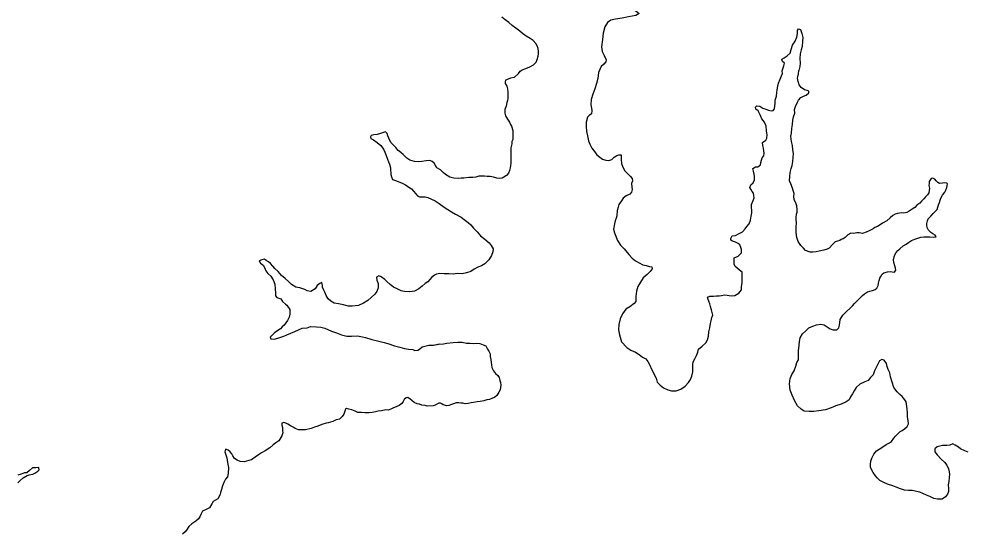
# Model space of a CAD drawing. Extents: x -83719 to 153526, y -11835 to 11446.
# Drawn here: x 7756.8 to 7964.6, y 465.3 to 577.9 of the extents above; entities that cross this region are included whole.
import ezdxf

# ---------------------------------------------------------------- set-up
doc = ezdxf.new("R2010")
doc.units = 0
doc.layers.add('Level 9', color=7, linetype='Continuous')

msp = doc.modelspace()

# ---------------------------------------------------------------- linework, layer by layer
at = {"layer": 'Level 9'}
for points in [[(7891.38, 580.04), (7892.22, 579.55), (7892.89, 579.06), (7892.13, 578.65), (7890.53, 578.33), (7889.14, 578.05), (7887.71, 577.8), (7886.65, 577.59), (7885.89, 577.12), (7885.3, 576.18), (7884.95, 574.77), (7884.8, 573.4), (7884.58, 571.77), (7884.73, 570.73), (7885.2, 569.87), (7885.61, 568.88), (7885.58, 568.44), (7885.09, 567.97), (7884.53, 567.43), (7884.21, 566.76), (7883.91, 566.16)], [(7866.39, 565.94), (7866.75, 566.41), (7867.21, 566.72), (7868.01, 567.03), (7868.9, 567.4), (7869.69, 567.81), (7870.25, 568.38), (7870.51, 568.99), (7870.71, 569.69), (7870.8, 570.26), (7870.79, 570.76), (7870.72, 571.39), (7870.48, 571.99), (7870.21, 572.52), (7869.64, 573.12), (7868.93, 573.61), (7868.06, 574.13), (7867.26, 574.66), (7866.72, 575.22), (7865.78, 575.88), (7864.98, 576.44), (7864.24, 577.1), (7863.5, 577.66), (7862.73, 578.28)], [(7924.25, 566.47), (7924.63, 567.61), (7924.73, 568.21), (7924.29, 568.54), (7924.19, 569.07), (7924.68, 569.37), (7925.38, 569.75), (7925.97, 570.39), (7926.19, 571.16), (7926.51, 572.13), (7927.07, 573.03), (7927.46, 573.87), (7927.58, 574.67), (7927.61, 575.34), (7927.84, 575.71), (7928.24, 575.58), (7928.58, 574.68), (7928.76, 573.79), (7928.73, 573.02), (7928.61, 571.85), (7928.42, 571.08), (7928.2, 570.21), (7928.14, 569.21), (7928.19, 568.17), (7928.13, 567.44), (7927.94, 566.57)], [(7866.39, 565.94), (7865.44, 565.02), (7864.61, 564.85), (7864.12, 564.67), (7863.52, 564.44), (7863.46, 564.1), (7863.49, 563.7), (7863.8, 563.14), (7864, 562.57), (7864.07, 561.81), (7864.08, 561.21), (7864.08, 560.44), (7863.99, 559.97), (7863.86, 559.57), (7863.66, 558.77), (7863.53, 558.4), (7863.4, 558.03), (7863.41, 557.23), (7863.52, 556.63), (7863.95, 555.87), (7864.39, 555.2), (7864.63, 554.71), (7864.86, 554.34), (7865.17, 553.41), (7865.18, 552.78), (7865.18, 552.18), (7865.12, 551.41), (7864.96, 550.97), (7864.93, 550.47), (7864.74, 549.6), (7864.74, 549), (7864.68, 548.1), (7864.72, 547.4), (7864.73, 546.77), (7864.7, 546.17), (7864.63, 545.73), (7864.54, 545.2), (7864.41, 544.63), (7864.18, 544.06), (7863.75, 543.53), (7863.19, 543.16), (7862.79, 542.92), (7862.3, 542.88), (7861.63, 542.94), (7860.93, 543.2), (7860.16, 543.33), (7859.5, 543.33), (7858.9, 543.42), (7858.4, 543.42), (7857.67, 543.38), (7857.04, 543.17), (7856.34, 543.1), (7855.51, 543.13), (7854.41, 542.92), (7853.78, 542.95), (7853.12, 542.91), (7852.18, 542.97), (7851.32, 543.19), (7850.38, 543.75), (7849.88, 544.22), (7849.24, 544.75), (7848.44, 545.24), (7848.17, 545.74), (7847.9, 546.27), (7847.47, 546.63), (7846.97, 546.8), (7846.14, 546.72), (7845.17, 546.58), (7844.34, 546.54), (7843.54, 546.6), (7842.54, 546.93), (7841.87, 547.32), (7841.1, 548.12), (7840.57, 548.58), (7840, 549.04), (7839.49, 549.64), (7839.12, 550.07), (7838.42, 550.7), (7838.15, 551.19), (7837.91, 551.76), (7837.74, 552.26), (7837.57, 552.72), (7837.17, 553.12), (7836.11, 552.78), (7835.35, 552.51), (7834.68, 552.43), (7834.08, 552.33), (7833.89, 552.03), (7833.99, 551.66), (7834.59, 551.33), (7835.36, 550.77), (7836.2, 550.11), (7836.8, 549.32), (7837.04, 548.68), (7837.38, 547.95), (7837.68, 547.12), (7837.89, 546.52), (7838.09, 545.99), (7838.3, 545.23), (7838.3, 544.69), (7838.37, 544.09)], [(7883.91, 566.16), (7883.8, 564.8), (7883.51, 563.69), (7883.12, 562.56), (7882.73, 561.39), (7882.34, 560.18), (7882.25, 559.02), (7882.39, 558.28), (7882.5, 557.78), (7882.4, 557.08), (7881.91, 556.71), (7881.54, 556.34), (7881.25, 555.27), (7881.26, 554.37), (7881.34, 553.17), (7881.51, 552.21), (7881.72, 551.14), (7882.02, 550.38), (7882.46, 549.55), (7883.1, 548.78), (7883.6, 548.09), (7884.21, 547.52), (7884.81, 547.13), (7885.54, 546.9), (7886.24, 546.81), (7886.9, 547.08), (7887.37, 547.52), (7888, 547.95), (7888.43, 548.09), (7888.93, 548.06), (7888.9, 547.06), (7889.01, 546.2), (7889.31, 545.36), (7889.75, 544.57), (7890.29, 543.94), (7890.92, 543.41), (7891.36, 542.88), (7891.4, 542.35), (7891.2, 541.78), (7891.28, 541.01), (7891.35, 540.48), (7891.19, 539.88), (7890.82, 539.44), (7890.03, 539.1), (7889.37, 538.56), (7888.97, 537.99), (7888.41, 537.15), (7888.25, 536.62), (7888.06, 535.88), (7887.94, 534.68), (7887.81, 534.15), (7887.58, 533.58), (7887.45, 532.91), (7887.26, 531.77), (7887.47, 530.97), (7888.11, 529.28), (7888.79, 528.22), (7889.56, 527.46), (7890.63, 526.2), (7891.37, 525.4), (7892.1, 524.84), (7892.87, 524.38), (7893.68, 523.92), (7894.37, 523.76), (7895.17, 523.6), (7895.67, 523.47), (7895.74, 523.04), (7895.28, 522.5), (7894.59, 521.79), (7893.73, 521.09), (7893.14, 520.11), (7892.58, 519.21), (7892.32, 518.17), (7892.13, 516.97), (7892.11, 516.4), (7892.14, 515.87), (7891.78, 515.47), (7890.82, 514.76), (7889.93, 514.19), (7889.24, 513.18), (7888.72, 512.07), (7888.43, 510.87), (7888.3, 509.67), (7888.58, 508.57), (7888.99, 507.04), (7890.13, 505.82), (7891.06, 505.22), (7892.1, 504.76), (7892.9, 504.3), (7893.6, 503.71), (7894.31, 503.35), (7894.74, 502.75), (7895.18, 501.92), (7895.59, 501.02)], [(7919.57, 546.37), (7919.86, 547.41), (7920.25, 547.84), (7920.28, 548.44), (7920.25, 548.98), (7920.17, 549.54), (7920.04, 550.11), (7919.97, 550.74), (7920.69, 551.25), (7920.86, 551.72), (7920.95, 552.49), (7920.84, 553.32), (7920.77, 554.39), (7920.36, 555.22), (7919.76, 555.94), (7919.45, 556.84), (7919.01, 557.71), (7918.48, 558.1), (7918.37, 558.53), (7918.7, 558.84), (7919.37, 558.71), (7920.04, 558.31), (7920.7, 558.09), (7921.24, 557.86), (7921.81, 557.73), (7922.24, 557.8), (7922.6, 558.17), (7922.66, 558.84), (7922.72, 559.3), (7922.72, 560.07), (7922.98, 560.91), (7923.1, 561.71), (7923.16, 562.34), (7923.33, 563.11), (7923.45, 563.81), (7923.81, 564.65), (7924.1, 565.42), (7924.33, 565.92), (7924.25, 566.47)], [(7926.53, 540.72), (7926.12, 541.72), (7925.85, 542.35), (7925.91, 543.32), (7926.04, 544.19), (7926.2, 545.09), (7926.42, 545.73), (7926.62, 546.59), (7926.68, 547.49), (7926.74, 548.36), (7926.6, 549.13), (7926.49, 550.09), (7926.32, 550.99), (7926.17, 552.16), (7926.3, 552.83), (7926.39, 553.86), (7926.52, 554.73), (7926.58, 555.67), (7926.74, 556.37), (7927, 557.24), (7926.92, 558.04), (7927.19, 558.64), (7927.51, 559.44), (7927.84, 560.04), (7928.33, 560.65), (7928.9, 560.92), (7929.49, 561.19), (7930.09, 561.66), (7930.08, 562.03), (7929.72, 562.19), (7929.18, 562.32), (7928.45, 562.82), (7928.01, 563.41), (7927.77, 564.18), (7927.6, 564.88), (7927.67, 565.15), (7927.83, 565.81), (7927.94, 566.57)], [(7895.59, 501.02), (7896.63, 499.06), (7896.84, 498.2), (7897.51, 497.54), (7898.22, 496.94), (7899.15, 496.55), (7899.95, 496.26), (7901.01, 496.33), (7901.98, 496.64), (7902.93, 497.35), (7903.69, 498.12), (7904.15, 498.76), (7904.45, 499.53), (7904.61, 500.49), (7904.67, 501.26), (7904.66, 502), (7904.72, 502.63), (7905.05, 503.3), (7905.44, 504.04), (7905.73, 504.77), (7905.9, 505.41), (7906.72, 506.08), (7907.48, 506.79), (7907.84, 507.52), (7908.07, 508.29), (7908.16, 509.23), (7908.35, 510.13), (7908.51, 511.06), (7908.64, 511.67), (7908.83, 512.4), (7909.03, 512.9), (7908.92, 513.47), (7908.75, 514.07), (7908.51, 514.8), (7908.38, 515.4), (7908.14, 515.96), (7908.04, 516.3), (7907.9, 516.83), (7908.4, 517.03), (7909.16, 517.04), (7909.86, 517.11), (7910.46, 517.12), (7910.96, 517.19), (7911.62, 517.39), (7912.15, 517.3), (7913.05, 517.14), (7913.88, 517.21), (7914.74, 517.75), (7915.3, 518.46), (7915.36, 519.22), (7915.46, 519.96), (7915.48, 520.76), (7915.48, 521.56), (7915.44, 522.33), (7914.9, 522.79), (7914.33, 523.28), (7913.96, 523.55), (7913.73, 524.05), (7913.72, 524.91), (7913.75, 525.45), (7914.58, 525.85), (7915.3, 526.56), (7915.3, 527.33), (7915.19, 527.73), (7914.99, 528.29), (7914.62, 528.62), (7914.02, 528.88), (7913.35, 529.11), (7913.02, 529.34), (7912.95, 529.68), (7913.31, 530.31), (7914.01, 530.35), (7914.8, 530.83), (7915.57, 531.16), (7916.13, 531.8), (7916.52, 532.31), (7917.02, 532.94), (7917.28, 533.71), (7917.43, 534.61), (7917.56, 535.35), (7917.59, 535.92), (7917.49, 536.55), (7917.51, 537.18), (7917.91, 538.05), (7918.1, 538.62), (7918.06, 539.09), (7917.96, 539.69), (7917.69, 540.05), (7917.35, 540.52), (7917.15, 540.92), (7917.41, 541.52), (7917.87, 541.92), (7918.17, 542.56), (7918.16, 543.29), (7918.13, 543.83), (7917.99, 544.49), (7917.78, 545.06), (7918.41, 545.43), (7918.94, 545.4), (7919.51, 545.84), (7919.57, 546.37)], [(7838.37, 544.09), (7838.41, 543.73), (7838.51, 543.23), (7838.75, 542.66), (7839.38, 542.47), (7839.99, 542.2), (7840.89, 541.88), (7841.59, 541.48), (7842.12, 541.15), (7842.89, 540.59), (7843.36, 540.1), (7843.86, 539.53), (7844.23, 539.07), (7844.64, 538.84), (7845.2, 538.84), (7845.93, 538.85), (7846.53, 538.69), (7847.3, 538.36), (7848.1, 537.97), (7848.97, 537.41), (7850.07, 536.58), (7850.91, 536.05), (7851.68, 535.56), (7852.55, 535.07), (7853.78, 534.38), (7854.49, 533.85), (7855.32, 533.19), (7855.96, 532.73), (7856.53, 531.96), (7857.3, 531.14), (7858.07, 530.27), (7858.98, 529.58), (7859.95, 528.79), (7860.42, 528.19), (7860.86, 527.46), (7860.73, 526.76), (7860.44, 525.96), (7859.88, 525.05), (7858.99, 524.18), (7858.26, 523.74), (7857.46, 523.4), (7856.64, 522.96), (7855.91, 522.49), (7854.95, 522.18), (7854.02, 521.97), (7852.92, 522.03), (7852.09, 521.92), (7851.12, 521.95), (7850.06, 521.94), (7849.13, 522.03), (7848.43, 521.86), (7847.93, 521.69), (7847.34, 521.25), (7846.51, 520.24), (7845.92, 519.84), (7845.26, 519.23), (7844.53, 518.69), (7843.57, 518.19), (7842.51, 518.04), (7841.38, 518.07), (7840.61, 518.26), (7839.78, 518.66), (7838.97, 519.05), (7838.24, 519.61), (7837.47, 520.27), (7837.03, 520.74), (7836.23, 521.3), (7835.73, 521.49), (7835.2, 521.22), (7835.34, 520.59), (7835.58, 519.82), (7835.58, 518.92), (7835.32, 518.12), (7834.86, 517.52), (7834.04, 516.78), (7833.31, 516.14), (7832.38, 515.56), (7831.29, 514.99), (7829.9, 514.84), (7829, 514.84), (7827.96, 515.13), (7826.87, 515.35), (7825.97, 515.55), (7825.2, 515.94), (7824.66, 516.5), (7824.22, 517.23), (7823.88, 517.93), (7823.65, 518.36), (7823.41, 519.03), (7823.41, 519.43), (7823.27, 520.06), (7822.77, 519.86), (7822.24, 519.38), (7821.78, 518.68), (7820.82, 518.11), (7820.02, 518.2), (7819.49, 518.5), (7818.39, 518.89), (7817.52, 519.01), (7816.59, 519.64), (7815.95, 520.27)], [(7957.31, 530.76), (7956.87, 531.06), (7956.37, 531.56), (7956.07, 532.12), (7955.96, 532.55), (7955.96, 532.99), (7956.12, 533.62), (7956.32, 534.02), (7956.84, 534.59), (7957.4, 535.17), (7957.77, 535.57), (7958.26, 536.07), (7958.42, 536.57), (7958.59, 537.11), (7958.81, 537.64), (7958.91, 538.11), (7959.04, 538.58), (7959.4, 539.22), (7959.93, 539.89), (7960.16, 540.29), (7960.38, 540.93), (7960.48, 541.26), (7960.54, 541.73), (7960.38, 541.86), (7959.81, 541.92), (7959.41, 541.82), (7958.75, 541.78), (7958.38, 541.98), (7958.01, 542.34), (7957.78, 542.71), (7957.28, 542.97), (7956.91, 542.9), (7956.52, 542.23), (7956.49, 541.8), (7956.46, 541.36), (7956.56, 540.73), (7956.53, 540.26), (7956.4, 539.76), (7956.11, 539.32), (7955.71, 538.85), (7955.32, 538.42), (7954.79, 537.88), (7954.43, 537.44), (7953.8, 537), (7953.34, 536.53), (7952.74, 536.13), (7952.15, 535.72), (7951.62, 535.45), (7950.98, 535.28), (7950.42, 535.31), (7949.59, 535.17), (7949.06, 535.03), (7948.5, 534.73), (7947.93, 534.26), (7947.21, 533.62), (7946.28, 533.08), (7945.72, 532.7), (7945.19, 532.33), (7944.62, 532.13), (7944.2, 531.83), (7943.37, 531.39), (7942.7, 531.11), (7941.87, 530.84), (7941.18, 530.97), (7940.61, 530.93), (7939.91, 530.79), (7939.31, 530.85), (7938.65, 530.55), (7938.06, 529.94), (7937.66, 529.67), (7937.2, 529.47), (7936.87, 529.27), (7935.9, 528.96), (7935.28, 528.39), (7934.55, 527.61), (7934.12, 527.34), (7933.39, 527.14), (7932.36, 526.96), (7931.73, 526.79), (7931, 526.68), (7930.4, 526.75), (7929.37, 527.07), (7928.93, 527.6), (7928.33, 528.16), (7927.79, 529.09), (7927.45, 529.92), (7927.31, 531.06), (7927.33, 532.26), (7927.36, 533.16), (7927.35, 533.79), (7927.35, 534.29), (7927.41, 535.06), (7927.54, 535.5), (7927.53, 536.06), (7927.49, 536.86), (7927.25, 537.56), (7926.88, 538.22), (7926.78, 538.99), (7926.91, 539.56), (7926.7, 540.22), (7926.53, 540.72)], [(7944.22, 499.84), (7943.63, 499.2), (7943.13, 498.57), (7942.4, 498.29), (7941.28, 497.75), (7940.52, 497.04), (7940.06, 496.27), (7939.66, 495.64), (7939.27, 495), (7938.94, 494.33), (7938.28, 493.89), (7937.22, 493.38), (7936.06, 493.04), (7934.97, 492.6), (7933.77, 492.15), (7932.31, 491.94), (7931.18, 491.73), (7930.15, 491.73), (7929.08, 491.85), (7928.42, 492.31), (7927.58, 493.01), (7926.94, 494.2), (7926.46, 495.33), (7925.99, 496.43), (7925.88, 497.86), (7926, 499), (7926.46, 500), (7926.89, 500.67), (7927.28, 501.71), (7927.44, 502.54), (7927.8, 503.11), (7927.82, 504.05), (7927.81, 505.05), (7927.97, 506.28), (7928.03, 507.15), (7928.22, 507.95), (7928.72, 508.79), (7929.34, 509.36), (7930.07, 510.1), (7930.96, 510.48), (7931.79, 510.75), (7932.72, 510.89), (7933.49, 510.8), (7934.16, 510.3), (7934.76, 509.87), (7935.46, 509.68), (7936.23, 509.65), (7936.72, 510.09), (7936.82, 510.69), (7936.88, 511.26), (7937, 511.92), (7937.53, 512.86), (7938.02, 513.33), (7938.45, 513.74), (7939.08, 514.38), (7939.67, 514.91), (7940.14, 515.45), (7940.76, 516.12), (7941.36, 516.69), (7941.85, 517.2), (7942.31, 517.6), (7942.98, 518.01), (7943.51, 518.15), (7944.04, 518.28), (7944.63, 518.49), (7945, 518.79), (7945.29, 519.39), (7945.42, 519.93), (7945.55, 520.53), (7945.65, 521), (7945.87, 521.4), (7946.2, 521.87), (7946.57, 522.17), (7947.4, 522.41), (7947.93, 522.48), (7948.39, 522.42), (7948.93, 522.32), (7949.19, 522.79), (7949.12, 523.23), (7948.95, 523.73), (7948.78, 524.42), (7948.71, 525.02), (7948.83, 525.69), (7948.96, 526.16), (7949.26, 526.66), (7949.62, 527.1), (7950.05, 527.47), (7950.78, 528.08), (7951.47, 528.48), (7952, 528.85), (7952.66, 529.26), (7953.36, 529.6), (7954.02, 529.77), (7954.65, 530.01), (7955.35, 530.11), (7955.82, 530.08), (7956.68, 530.09), (7957.45, 530.03), (7958.04, 530.07), (7957.81, 530.47), (7957.31, 530.76)], [(7815.95, 520.27), (7815.21, 520.93), (7814.41, 521.62), (7813.64, 522.45), (7812.93, 523.15), (7812.46, 523.68), (7811.96, 524.24), (7811.53, 524.6), (7811.02, 524.9), (7810.62, 525.16), (7810.06, 525.06), (7809.5, 524.79), (7809.8, 524.32), (7810.37, 523.89), (7810.64, 523.36), (7810.98, 522.6), (7811.41, 522.07), (7812.08, 521.44), (7812.59, 520.64), (7812.9, 519.71), (7813, 518.64), (7813.04, 517.71), (7813.08, 517.11), (7813.38, 516.75), (7814.22, 516.49), (7814.62, 515.86), (7815.23, 515.29), (7815.59, 515.1), (7816.23, 514.13), (7816.21, 513.13), (7816.08, 512.43), (7815.69, 511.73), (7815, 510.72), (7814.53, 510.32), (7814.14, 509.92), (7813.58, 509.54), (7812.88, 509.04), (7812.39, 508.6), (7811.92, 508.1), (7812.03, 507.7), (7812.76, 507.6), (7813.59, 507.84), (7814.92, 508.32), (7815.58, 508.56), (7816.41, 508.93), (7817.3, 509.34), (7818.1, 509.71), (7818.89, 510.05), (7820.02, 510.13), (7820.75, 510.4), (7822.05, 510.31), (7822.98, 510.25), (7823.88, 510.03), (7825.32, 509.37), (7826.48, 509.01), (7827.58, 508.59), (7828.72, 508.3), (7829.78, 508.27), (7831.05, 508.35), (7832.14, 508.12), (7832.81, 507.96), (7834.18, 507.57), (7835.48, 507.28), (7836.88, 506.93), (7837.71, 506.7), (7839.18, 506.15), (7840.38, 505.89), (7841.34, 505.56), (7842.28, 505.47), (7843.24, 505.38), (7843.61, 505.18), (7844.27, 505.25), (7844.7, 505.46), (7845.26, 505.96), (7846.73, 506.34), (7847.76, 506.31), (7848.95, 506.59)], [(7847.76, 506.31), (7848.89, 506.52), (7849.95, 506.63), (7850.65, 506.74), (7852.07, 506.91), (7853.11, 506.99), (7854, 507), (7854.97, 506.77), (7855.7, 506.74), (7856.6, 506.68), (7857.23, 506.76), (7857.9, 506.66), (7858.66, 506.4), (7859.2, 506.14), (7859.6, 505.44), (7859.87, 504.98), (7860.14, 504.41), (7860.18, 503.81), (7860.32, 503.18), (7860.42, 502.48), (7860.49, 501.98), (7860.57, 501.41), (7860.9, 500.68), (7861.34, 500.12), (7861.84, 499.65), (7862.15, 499.19), (7862.28, 498.59), (7862.42, 498.09), (7862.49, 497.53), (7862.37, 496.52), (7862.04, 495.99), (7861.65, 495.25), (7861.15, 494.81), (7860.69, 494.68), (7860.06, 494.4), (7859.46, 494.3), (7858.76, 494.13), (7858, 493.99), (7857.33, 493.85), (7856.5, 493.71), (7856.01, 493.64), (7855.31, 493.5), (7854.68, 493.46), (7854.21, 493.56), (7853.74, 493.62), (7853.31, 493.65), (7852.68, 493.65), (7852.12, 493.44), (7851.69, 493.27), (7851.09, 493.1), (7850.69, 493.03), (7849.86, 493.22), (7849.59, 493.45), (7849.26, 493.59), (7848.92, 493.62), (7848.59, 493.45), (7848.13, 493.14), (7847.66, 493.04), (7846.37, 492.93), (7845.9, 493.09), (7845.2, 493.15), (7844.7, 493.35), (7844.13, 493.48), (7843.5, 493.71), (7843, 494.14), (7842.63, 494.47), (7842.13, 494.8), (7841.73, 494.76), (7841.33, 494.42), (7841.07, 493.95), (7840.81, 493.52), (7840.21, 493.11), (7839.72, 492.84), (7838.79, 492.47), (7837.89, 492.09), (7837.26, 492.12), (7836.36, 491.92), (7835.63, 491.84), (7835.04, 491.7), (7834.31, 491.57), (7833.58, 491.46), (7832.74, 491.49), (7831.95, 491.51), (7831.11, 491.51), (7830.55, 491.8), (7829.81, 492.1), (7829.18, 492.29), (7828.68, 492.39), (7828.45, 492.25), (7828.19, 491.62), (7828.09, 491.15), (7827.73, 490.65), (7827.1, 490.11), (7826.4, 489.9), (7825.64, 489.56), (7824.65, 489.25), (7824.18, 489.22), (7823.25, 488.88), (7822.39, 488.57), (7821.66, 488.3), (7820.93, 488.06)], [(7955.94, 473.39), (7955.1, 473.75), (7954.47, 474.04), (7952.77, 474.4), (7951.94, 474.42), (7951.07, 474.52), (7950.21, 474.81), (7949.24, 475.17), (7948.51, 475.43), (7947.34, 475.85), (7946.57, 476.18), (7945.7, 476.64), (7945.1, 477.2), (7944.73, 477.63), (7944.19, 478.4), (7943.65, 479.49), (7943.65, 480.16), (7943.71, 480.86), (7943.9, 481.5), (7944.36, 482.43), (7944.95, 483.11), (7946.14, 483.88), (7947.07, 484.52), (7947.83, 484.86), (7948.26, 485.2), (7948.75, 485.94), (7949.12, 486.37), (7950.14, 487.35), (7950.6, 487.62), (7951.13, 487.96), (7951.69, 488.46), (7951.99, 489.03), (7951.88, 489.8), (7951.78, 490.6), (7951.77, 491.5), (7951.69, 492.36), (7951.48, 493.9), (7951.18, 494.29), (7950.61, 495.02), (7950.07, 495.52), (7949.47, 496.08), (7948.76, 497.04), (7948.39, 498.17), (7948.05, 499.34), (7947.84, 500.24), (7947.5, 501), (7947.3, 501.67), (7947.13, 502.3), (7946.62, 503.06), (7946.09, 503.19), (7945.59, 502.85), (7945.23, 502.12), (7944.77, 501.28), (7944.48, 500.68), (7944.22, 499.84)], [(7820.93, 488.06), (7819.67, 487.71), (7818.97, 487.71), (7818.14, 487.73), (7817.41, 488), (7816.91, 488.36), (7816.34, 488.65), (7815.77, 488.98), (7815.37, 489.21), (7814.9, 489.38), (7814.44, 489.24), (7814.44, 488.77), (7814.61, 488.27), (7814.62, 487.61), (7814.65, 487.07), (7814.43, 486.44), (7813.8, 485.33), (7813.14, 484.89), (7812.58, 484.42), (7811.79, 483.82), (7810.83, 483.17), (7810.03, 482.7), (7809.37, 482.26), (7808.64, 481.76), (7807.78, 481.15), (7807.25, 480.98), (7806.22, 480.74), (7805.33, 480.83), (7804.63, 481.09), (7804.09, 481.42), (7803.72, 482.05), (7803.45, 482.45), (7803.11, 482.88), (7802.65, 483.31), (7802.11, 483.51), (7801.92, 482.9), (7802.15, 482.27), (7802.36, 481.61), (7802.57, 480.61), (7802.78, 479.48), (7802.69, 478.21), (7802.53, 477.44), (7802.13, 476.9), (7801.74, 476.2), (7801.44, 475.43), (7801.22, 474.63), (7801.02, 474.03), (7800.89, 473.56), (7800.44, 472.62), (7799.91, 472.28), (7799.41, 472.01), (7799.12, 471.48), (7798.62, 470.6), (7797.99, 470.37), (7797.07, 469.92), (7796.67, 469.19), (7796.48, 468.62), (7796.18, 468.22), (7795.55, 467.71), (7794.73, 467.14), (7794.07, 466.5), (7793.57, 465.76), (7793.21, 465.39), (7792.68, 464.82)], [(7965.07, 482.83), (7964.31, 483.13), (7963.37, 483.55), (7962.94, 483.92), (7962.2, 484.41), (7961.73, 484.64), (7961.07, 484.4), (7960.41, 484.3), (7959.41, 484.29), (7958.25, 483.98), (7957.75, 483.54), (7957.72, 482.94), (7958.29, 482.24), (7959.13, 481.28), (7959.84, 480.66), (7960.41, 479.96), (7960.75, 479.2), (7960.92, 478.56), (7960.96, 478), (7960.89, 477.3), (7960.8, 476.39), (7960.71, 475.66), (7960.75, 474.86), (7960.72, 474.19), (7960.56, 473.62), (7960.1, 473.05), (7959.34, 472.55), (7958.34, 472.51), (7957.54, 472.67), (7956.67, 473.09), (7955.94, 473.39)], [(7756.51, 476.11), (7757.04, 476.61), (7757.73, 477.18), (7758.56, 477.72), (7759.02, 477.86), (7759.79, 478.03), (7760.28, 478.27), (7760.95, 478.71), (7761.18, 478.94), (7761.14, 479.31), (7761.11, 479.51), (7760.44, 479.44), (7759.74, 479.37), (7759.05, 478.79), (7758.49, 478.32), (7757.96, 478.29), (7757.23, 478.05), (7756.5, 477.81)]]:
    msp.add_lwpolyline(points, dxfattribs=at)

doc.saveas('drawing.dxf')
